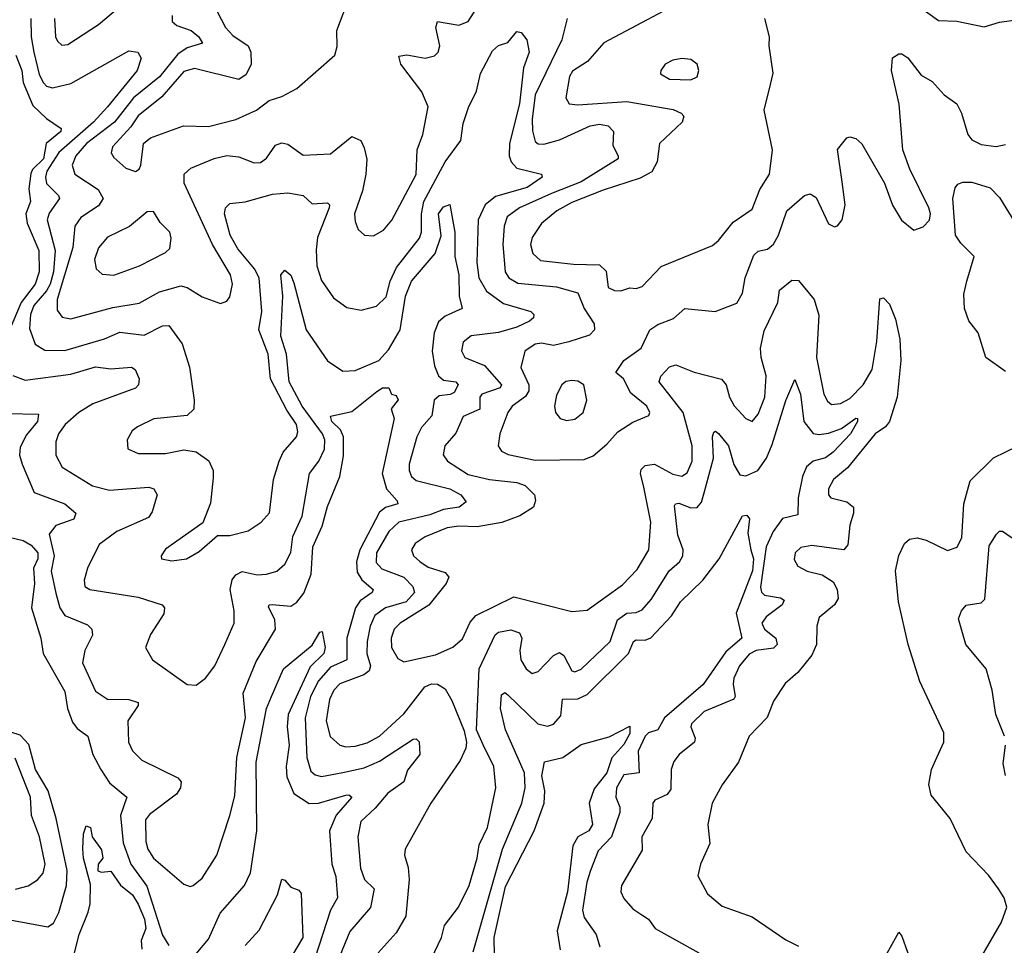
# Model space of a CAD drawing. Extents: x 1443846 to 1577407, y 839182 to 927291.
# Tile 487 of 535: x 1560937 to 1564161, y 884290 to 887321. Entities that reach past the tile are written whole.
import ezdxf

# ---------------------------------------------------------------- set-up
doc = ezdxf.new("R2010")
doc.units = 0

msp = doc.modelspace()

# ---------------------------------------------------------------- linework, layer by layer
at = {"layer": '0CON20XD'}
for points in [[(1561051, 887325), (1561054.6, 887265), (1561060.5, 887250.5), (1561075, 887237.5), (1561095, 887240), (1561195, 887304.6), (1561305, 887398.8)], [(1563150, 887405), (1562850, 887245), (1562795.7, 887184.3), (1562747.2, 887152.8), (1562737.5, 887135), (1562725.6, 887065), (1562736.2, 887045), (1562765, 887041.6), (1562925, 887052.7), (1563076.4, 887026.4), (1563103.1, 887015), (1563111.1, 887005), (1563105.6, 886985), (1563031.8, 886915), (1563023.8, 886855), (1563007.2, 886822.8), (1562968.3, 886801.7), (1562847.1, 886762.9), (1562745, 886722.7), (1562695.3, 886695), (1562645, 886653.8), (1562615, 886608.1), (1562610, 886585), (1562616.9, 886555), (1562642.7, 886532.7), (1562750.5, 886520.5), (1562835, 886518.6), (1562857.7, 886497.7), (1562863.9, 886443.9), (1562885, 886433.8), (1562905, 886433.2), (1562935, 886443.1), (1562955, 886440.6), (1562975, 886446.7), (1563037.7, 886512.3), (1563205, 886581.9), (1563225, 886597.5), (1563272.8, 886657.3), (1563335, 886700.6), (1563360.9, 886765), (1563392.5, 886815), (1563401.5, 886895), (1563374.7, 887025), (1563395, 887108.8), (1563404.5, 887145.5), (1563390.9, 887235), (1563392.3, 887265), (1563377.1, 887325)], [(1561436.7, 887335), (1561436.8, 887315), (1561451.9, 887301.9), (1561498.8, 887285), (1561523.6, 887265), (1561535.5, 887244.5), (1561485, 887228.9), (1561455, 887207.8), (1561395, 887133.8), (1561309.4, 887065), (1561247.1, 886985), (1561156.1, 886915), (1561121, 886875), (1561108.4, 886845), (1561117.7, 886815), (1561194, 886765), (1561210.4, 886735), (1561195, 886711.6), (1561137, 886673), (1561118.1, 886645), (1561110.7, 886575), (1561060, 886405), (1561059.6, 886369.6), (1561076.5, 886346.5), (1561105, 886340.9), (1561242, 886378), (1561327.8, 886392.2), (1561395, 886429.2), (1561465, 886449.6), (1561485, 886444.2), (1561535, 886412.9), (1561595, 886391.9), (1561615, 886399.2), (1561625, 886413.8), (1561633.8, 886455), (1561627.6, 886485), (1561568.3, 886585), (1561475.2, 886785), (1561475.3, 886815), (1561497.5, 886835), (1561573.5, 886866.5), (1561615, 886875.7), (1561655, 886871.8), (1561705, 886852.3), (1561725, 886853.2), (1561745, 886867.3), (1561775, 886910), (1561795, 886918.1), (1561815, 886913.1), (1561865, 886877.7), (1561955, 886881.8), (1562025, 886938.1), (1562054, 886925), (1562065, 886901.2), (1562074.2, 886864.2), (1562070.6, 886815), (1562059.5, 886760.5), (1562033.5, 886685), (1562035, 886660), (1562045, 886633.8), (1562065.7, 886615.7), (1562095, 886612.9), (1562128.6, 886631.4), (1562155, 886664.2), (1562235, 886814.3), (1562238.4, 886895), (1562256.5, 886945), (1562274.1, 887035), (1562253.5, 887085), (1562184.6, 887175), (1562178.3, 887201.7), (1562204.6, 887205.4), (1562265, 887194.8), (1562295, 887202.2), (1562307.1, 887215), (1562312.5, 887235), (1562299.3, 887295), (1562304.6, 887315.4), (1562375, 887302.4), (1562405, 887315.4), (1562432.4, 887357.6)], [(1561569.5, 887375), (1561611.3, 887295), (1561635, 887268.8), (1561684.7, 887235), (1561693.4, 887215), (1561694.7, 887175), (1561679, 887141), (1561655, 887125.3), (1561509.4, 887160.6), (1561475, 887151.1), (1561402, 887068), (1561325, 887005.8), (1561300.5, 886969.5), (1561241.5, 886905), (1561237.1, 886885), (1561245, 886870), (1561285, 886834.2), (1561315.8, 886824.2), (1561328.1, 886831.9), (1561334, 886845), (1561342.5, 886915), (1561365, 886934), (1561473.8, 886973.8), (1561555, 886971.2), (1561645, 886994.4), (1561712, 887025), (1561753.7, 887056.3), (1561795, 887069.2), (1561845, 887095.8), (1561969.2, 887205), (1561976.6, 887233.4), (1561975.4, 887285), (1562008.7, 887371.3)], [(1563882.8, 887362.8), (1563945, 887318.6), (1564005, 887315.6), (1564095, 887297.1), (1564145, 887312.9), (1564224.1, 887324.1)], [(1560973.9, 887325), (1560975.2, 887265), (1560983.6, 887215), (1561001.2, 887141.2), (1561015, 887113.6), (1561025, 887103), (1561045, 887097.5), (1561105, 887111.9), (1561295, 887219.1), (1561324.4, 887214.4), (1561334.4, 887194.4), (1561321.3, 887155), (1561225, 887035.2), (1561178.8, 886985), (1561065, 886886.2), (1561026.3, 886825), (1561021.1, 886805), (1561024.6, 886784.6), (1561064, 886745), (1561067.3, 886735), (1561033.1, 886686.9), (1561027.3, 886665), (1561052.8, 886565), (1561048.2, 886495), (1561037.4, 886455), (1561025, 886432.4), (1560983.1, 886385), (1560972, 886355), (1560969.7, 886309.8), (1560987.9, 886257.9), (1561018.9, 886238.9), (1561085, 886237.7), (1561215, 886275.8), (1561265, 886297.4), (1561345, 886288.1), (1561405, 886317.8), (1561425, 886319.1), (1561469.1, 886259.1), (1561493.3, 886183.3), (1561508.6, 886075), (1561506.9, 886045), (1561485, 886024.7), (1561376.2, 886013.8), (1561322.6, 885987.4), (1561305.7, 885974.3), (1561288.8, 885945), (1561291.2, 885915), (1561325, 885900.6), (1561415, 885900.3), (1561475, 885911.9), (1561515.2, 885905.2), (1561556.5, 885876.5), (1561570.6, 885845), (1561570.5, 885820.5), (1561562, 885738), (1561536.6, 885673.4), (1561415, 885586.9), (1561400, 885565), (1561401.2, 885555), (1561435, 885548.2), (1561483.8, 885555), (1561525, 885579.2), (1561585, 885631.9), (1561625, 885632.2), (1561685, 885646.9), (1561727.5, 885675), (1561755, 885706), (1561768.5, 885815), (1561787.1, 885875), (1561799.4, 885905), (1561842.9, 885955), (1561848.3, 885971.7), (1561843.4, 885995), (1561811.8, 886041.8), (1561758.4, 886145), (1561751.1, 886225), (1561720.6, 886305), (1561729.5, 886365), (1561721.5, 886475), (1561705.4, 886505.4), (1561650.9, 886570.9)], [(1562729.1, 887325), (1562711.9, 887255), (1562624.6, 887075), (1562614.8, 886995.2), (1562616.5, 886956.5), (1562625, 886921.5), (1562635, 886914.1), (1562653.2, 886913.2), (1562705, 886927.5), (1562805, 886973), (1562835, 886978.3), (1562863.5, 886973.5), (1562881.5, 886955), (1562878.7, 886908.7), (1562896.9, 886875), (1562896.4, 886865), (1562775, 886790.3), (1562678.8, 886751.2), (1562573.9, 886705), (1562533.6, 886675), (1562522.9, 886645), (1562519, 886585), (1562526.7, 886495), (1562539.1, 886475), (1562568, 886458), (1562695, 886446.3), (1562765, 886426.7), (1562784.8, 886374.8), (1562817.5, 886325), (1562818.8, 886305), (1562802.2, 886287.8), (1562735, 886265.8), (1562685, 886253.9), (1562645, 886261.4), (1562625, 886258.8), (1562590.5, 886235), (1562577.6, 886182.4), (1562604.4, 886125), (1562604.1, 886105), (1562592.9, 886087.1), (1562549.6, 886055), (1562535.3, 886035), (1562508.9, 885965), (1562503.6, 885925), (1562515, 885907.8), (1562536.8, 885896.8), (1562625, 885878.9), (1562785, 885880.8), (1562815, 885892.9), (1562859.5, 885930.5), (1562895, 885970.8), (1562945, 886002.7), (1562996.7, 886025), (1563000, 886035), (1562990.6, 886055), (1562938, 886098), (1562914.4, 886144.4), (1562888.5, 886165), (1562915.4, 886205), (1562971.8, 886245), (1563000, 886305), (1563026.9, 886323.1), (1563077.9, 886342.1), (1563115, 886374.6), (1563214.6, 886365.4), (1563285, 886392.9), (1563303.8, 886425), (1563312.2, 886475), (1563340.2, 886549.8), (1563355, 886562.7), (1563385, 886569.2), (1563405, 886585.5), (1563421.6, 886615), (1563448.6, 886695), (1563506.2, 886745), (1563525, 886750.6), (1563545, 886738.6), (1563585, 886652), (1563605, 886642), (1563615, 886645.8), (1563629.5, 886665), (1563640, 886715), (1563630.1, 886790.1), (1563614.6, 886895.4), (1563645, 886934.2), (1563655, 886937.5), (1563675, 886931.9), (1563693.9, 886913.9), (1563768.5, 886785), (1563795, 886713.8), (1563824.3, 886664.3), (1563865, 886632), (1563895, 886642.7), (1563916.1, 886663.9), (1563918.9, 886685), (1563913.5, 886705), (1563851.7, 886831.7), (1563828.4, 886895), (1563816.1, 887043.9), (1563791.2, 887155), (1563794.4, 887195.6), (1563815, 887209.2), (1563825, 887209.2), (1563845, 887195.8), (1563888.8, 887138.8), (1563925, 887118.5), (1563964.3, 887074.3), (1564005.5, 887045), (1564020.9, 887015), (1564041.5, 886945), (1564055, 886927.5), (1564085, 886912), (1564134.6, 886905.4), (1564165, 886912.5)], [(1561650.9, 886570.9), (1561626.7, 886615), (1561607.3, 886685), (1561611.4, 886705), (1561625, 886718.6), (1561675, 886724.6), (1561765, 886749.6), (1561815, 886753.5), (1561865, 886745.5), (1561895, 886718), (1561945, 886720.6), (1561951.4, 886715), (1561950.4, 886705), (1561912.4, 886607.6), (1561907.3, 886567.3), (1561909.5, 886515), (1561925, 886466.9), (1561965, 886409.5), (1562008.3, 886378.3), (1562055, 886369.2), (1562105, 886383.1), (1562137.1, 886412.9), (1562150, 886465), (1562170.3, 886509.7), (1562245.6, 886605), (1562252.4, 886625), (1562252.9, 886685), (1562260.3, 886725), (1562330, 886855), (1562381.5, 886925), (1562389.5, 886980.5), (1562406.3, 887033.7), (1562432.9, 887087.1), (1562445.5, 887145), (1562485, 887219.4), (1562505, 887236.7), (1562535, 887245.7), (1562565, 887282.5), (1562579.3, 887279.3), (1562597.8, 887255), (1562604.7, 887214.7), (1562586.7, 887163.3), (1562573.3, 887045), (1562541.3, 886915), (1562540, 886875), (1562546.7, 886855), (1562564.5, 886834.5), (1562645.4, 886815.4), (1562648.1, 886805), (1562598.3, 886771.7), (1562495, 886741.9), (1562461.5, 886715), (1562438.5, 886665), (1562434.3, 886525.7), (1562440.8, 886475), (1562465, 886431.8), (1562521.1, 886391.1), (1562610.8, 886365), (1562620, 886355), (1562619.4, 886345), (1562606.6, 886333.4), (1562565, 886313.7), (1562505, 886296.7), (1562415, 886285.9), (1562388.9, 886265), (1562383.4, 886236.6), (1562394.5, 886215), (1562458.4, 886188.4), (1562514.1, 886125), (1562510, 886115), (1562450.4, 886095), (1562443.8, 886085), (1562443.3, 886045), (1562388.8, 886021.2), (1562365, 885967.1), (1562328.8, 885925), (1562323.8, 885896.2), (1562337.3, 885875), (1562405, 885832), (1562475.2, 885814.8), (1562565, 885805.6), (1562592.2, 885795), (1562622.5, 885765), (1562625.9, 885745.9), (1562619.1, 885725), (1562575, 885696.1), (1562515.8, 885674.2), (1562435, 885660.2), (1562375, 885662.2), (1562336.6, 885656.6), (1562265, 885627.6), (1562231.8, 885605), (1562220.4, 885585), (1562226.2, 885565), (1562247, 885547), (1562275, 885528.3), (1562330.1, 885510.1), (1562341.9, 885495), (1562333.9, 885475), (1562276.7, 885403.3), (1562182.3, 885345), (1562163.6, 885325), (1562153.7, 885295), (1562154.7, 885265), (1562175, 885229.1), (1562195, 885217.9), (1562298.9, 885241.1), (1562355, 885266.2), (1562386.4, 885293.6), (1562412.2, 885347.8), (1562430.6, 885369.4), (1562555, 885430.5), (1562745, 885382.9), (1562795, 885387.5), (1562910.3, 885469.7), (1562959.2, 885520.8), (1562997.2, 885585), (1563003.9, 885675), (1562980.1, 885789.9), (1562969.2, 885835), (1562971.9, 885848.1), (1562985, 885861.3), (1563015, 885864.8), (1563075, 885832.9), (1563105, 885826.5), (1563122.8, 885837.2), (1563138.8, 885875), (1563139.1, 885925), (1563109, 886035), (1563030.3, 886135), (1563036.6, 886153.4), (1563065, 886183.6), (1563085, 886190.6), (1563145, 886166.6), (1563235, 886143.6), (1563250.4, 886125), (1563260.8, 886085), (1563276.2, 886056.2), (1563315, 886014.6), (1563335, 886005.4), (1563355, 886029.1), (1563376.6, 886085), (1563381.6, 886155), (1563364.8, 886215), (1563362.6, 886245), (1563375, 886301.9), (1563419.3, 886395), (1563424.4, 886435), (1563465, 886468), (1563486.6, 886466.6), (1563538.7, 886405), (1563553.2, 886353.2), (1563545.5, 886215), (1563570.2, 886095), (1563581.5, 886071.5), (1563595, 886060.9), (1563625, 886064), (1563655, 886080.8), (1563698.4, 886125), (1563728.2, 886175), (1563743.2, 886266.8), (1563753, 886407), (1563765, 886410), (1563785, 886389.2), (1563805, 886340), (1563819.2, 886275), (1563822.4, 886205), (1563810.2, 886085), (1563784.8, 886005), (1563771.9, 885988.1), (1563737.5, 885965), (1563647, 885853), (1563601.8, 885815), (1563585.5, 885785), (1563585.6, 885765), (1563592.5, 885755), (1563645, 885741.8), (1563666.7, 885725), (1563667.5, 885705), (1563655.3, 885665.3), (1563648.4, 885601.6), (1563635.4, 885584.6), (1563531.1, 885598.9), (1563495, 885592.5), (1563475.7, 885575), (1563473.2, 885553.2), (1563485, 885531.4), (1563515, 885514.6), (1563565, 885503.2), (1563600.1, 885480.1), (1563613.1, 885455), (1563617.2, 885425), (1563605.2, 885404.8), (1563555, 885363.3), (1563546.9, 885335), (1563546.2, 885275), (1563530.6, 885239.4), (1563485, 885182.9), (1563443.5, 885146.5), (1563405, 885088.8), (1563384.3, 885035.7), (1563325.5, 884974.5), (1563290.6, 884889.4), (1563237.1, 884815), (1563204.5, 884755), (1563190, 884685), (1563196.4, 884623.6), (1563165.8, 884555), (1563157.7, 884517.7), (1563188.7, 884458.7), (1563237.5, 884417.5), (1563335, 884383.1), (1563445, 884308), (1563487, 884287)], [(1560925, 887204.5), (1560944.6, 887155), (1560948.9, 887115), (1560979.7, 887039.7), (1561025, 886997.1), (1561072.5, 886965), (1561072, 886955), (1561023.8, 886915), (1561014.7, 886865), (1560979.6, 886830.4), (1560973.3, 886816.7), (1560967.2, 886767.2), (1560972.2, 886725), (1560957.5, 886685), (1560961.2, 886655), (1560999.8, 886565), (1561001.2, 886495), (1560987.9, 886455), (1560941.6, 886395), (1560878.7, 886245)], [(1563135, 887123.5), (1563155, 887134.2), (1563160.6, 887155), (1563155.6, 887175.6), (1563135, 887190), (1563105, 887194.3), (1563075, 887188.6), (1563050, 887175), (1563036, 887155), (1563035, 887143.8), (1563065, 887125.8), (1563135, 887123.5)], [(1564165, 886169.1), (1564100.5, 886215), (1564075.3, 886295), (1564044.5, 886335), (1564030.6, 886375), (1564028.3, 886421.7), (1564038.6, 886465), (1564061.9, 886545), (1564018.7, 886588.7), (1564001.5, 886615), (1563992, 886735), (1563999.8, 886770.2), (1564008.3, 886781.7), (1564025, 886789.2), (1564055, 886788.9), (1564115, 886770.5), (1564145, 886738.5), (1564195, 886656.5)], [(1560915, 886156.1), (1560955, 886140.8), (1561105, 886159.7), (1561185, 886184.3), (1561235, 886177.7), (1561303, 886183), (1561315.7, 886175), (1561328.1, 886145), (1561325.7, 886125), (1561316, 886114), (1561176.7, 886063.3), (1561130.3, 886035), (1561086.4, 885995), (1561064.7, 885965), (1561055, 885938.8), (1561055.3, 885895.3), (1561075.8, 885855.8), (1561175, 885794.1), (1561230.7, 885780.7), (1561359.8, 885789.8), (1561375.8, 885785), (1561386.7, 885765), (1561371.2, 885708.8), (1561359, 885691), (1561255, 885645.3), (1561197.7, 885602.3), (1561159.6, 885525), (1561148.5, 885485), (1561150, 885465), (1561166.7, 885455), (1561325, 885429.7), (1561403.3, 885405), (1561411.2, 885395), (1561409.2, 885375), (1561365, 885308), (1561348.5, 885265), (1561372, 885225), (1561485, 885144), (1561515, 885142), (1561545.8, 885165), (1561575.6, 885205), (1561609.1, 885275), (1561639.1, 885345), (1561639.2, 885385), (1561625.9, 885455), (1561633, 885487), (1561645, 885502.9), (1561665, 885513.3), (1561715, 885503.1), (1561745, 885505.3), (1561778.6, 885515), (1561805, 885537.8), (1561824.4, 885575.6), (1561831.3, 885628.6), (1561861.9, 885695), (1561885.5, 885834.5), (1561917, 885875), (1561935.4, 885914.6), (1561936.4, 885945), (1561928.9, 885965), (1561861.6, 886055), (1561819.5, 886135), (1561810.3, 886225), (1561791.7, 886285), (1561798.2, 886415), (1561792.5, 886485), (1561805, 886500.6), (1561825, 886484.4), (1561835, 886459.2), (1561874.7, 886305), (1561945, 886203.8), (1561995, 886170), (1562035, 886172.1), (1562113.2, 886205), (1562145, 886239.2), (1562182.7, 886305), (1562199.9, 886415), (1562220.4, 886465), (1562297.8, 886555), (1562316.9, 886613.1), (1562308.2, 886685), (1562325, 886708.5), (1562345.6, 886715.6), (1562361.6, 886625), (1562362.3, 886545), (1562374.5, 886485), (1562375.6, 886415.6), (1562386.2, 886375), (1562329.6, 886350.4), (1562308.6, 886331.4), (1562293.7, 886295), (1562287.1, 886235), (1562295, 886187.8), (1562307.9, 886155), (1562325, 886140.7), (1562364.7, 886134.7), (1562373.2, 886125), (1562359.8, 886100.2), (1562346.3, 886093.7), (1562310.6, 886089.4), (1562293.7, 886075), (1562286.9, 886023.1), (1562253, 885985), (1562237.9, 885955), (1562212.6, 885865), (1562212, 885845), (1562219.7, 885825), (1562235, 885811.6), (1562345, 885784.3), (1562381.8, 885765), (1562398.5, 885741.5), (1562375.7, 885725), (1562325, 885717.1), (1562280.3, 885699.7), (1562178.2, 885675), (1562146.1, 885645), (1562105.2, 885575), (1562103.7, 885543.7), (1562122.6, 885522.6), (1562195.3, 885495), (1562224.8, 885464.8), (1562229.2, 885445), (1562202.1, 885415), (1562135, 885394.5), (1562100.4, 885369.6), (1562084.5, 885335), (1562075.1, 885284.8), (1562074.2, 885245), (1562085.2, 885205), (1562081.8, 885188.2), (1562064.4, 885175.6), (1561985, 885146), (1561965.2, 885125), (1561951.7, 885095), (1561940.2, 885025), (1561953.9, 884973.9), (1561985, 884944.7), (1562005, 884939.4), (1562035, 884942.3), (1562075, 884952.4), (1562115.3, 884975), (1562195, 885047.5), (1562263.8, 885136.2), (1562285, 885145.7), (1562305, 885144.7), (1562329.6, 885129.6), (1562351.5, 885091.5), (1562392.3, 884992.3), (1562400, 884955), (1562398, 884935), (1562379.2, 884895), (1562283.1, 884755), (1562198.9, 884605), (1562196.5, 884585), (1562208.8, 884545), (1562212, 884505), (1562201.5, 884385), (1562169.9, 884330.1), (1562111.1, 884265)], [(1561245, 886484.1), (1561329.2, 886515), (1561415, 886558.9), (1561428.7, 886571.3), (1561432.7, 886605), (1561428.5, 886625), (1561397.1, 886657.1), (1561375, 886692.5), (1561355, 886691.4), (1561296.5, 886643.5), (1561225, 886608.2), (1561195, 886573.5), (1561181.8, 886535), (1561187.5, 886505), (1561207.2, 886487.2), (1561245, 886484.1)], [(1562285, 884246.9), (1562317.7, 884315), (1562328.5, 884355), (1562373.8, 884415), (1562409.2, 884485), (1562435.3, 884575), (1562441, 884619), (1562468.6, 884675), (1562496, 884805), (1562489.2, 884875), (1562455, 884946.7), (1562432.9, 884995), (1562442, 885195), (1562493.7, 885306.3), (1562505.2, 885314.8), (1562545, 885322.8), (1562573.2, 885313.2), (1562581.5, 885295), (1562574.7, 885255), (1562578.2, 885225), (1562595, 885195.6), (1562615, 885180), (1562635, 885186.5), (1562685, 885238.2), (1562705, 885248.5), (1562718.7, 885238.7), (1562745, 885188.5), (1562755, 885185.5), (1562775, 885194), (1562870.8, 885285), (1562894.4, 885355.6), (1562925, 885377.4), (1562955, 885379.8), (1562975, 885388.4), (1563005, 885421.8), (1563063.9, 885516.1), (1563097.1, 885545), (1563108.2, 885565), (1563109.4, 885585), (1563092.4, 885632.4), (1563081.3, 885728.7), (1563084.4, 885735.6), (1563095, 885737.6), (1563135, 885722.2), (1563155, 885723.8), (1563169.4, 885740.6), (1563178.1, 885771.9), (1563208.4, 885885), (1563205.5, 885955), (1563210.2, 885969.8), (1563215, 885972.9), (1563225, 885965.5), (1563258, 885925), (1563275, 885864.4), (1563295, 885830.8), (1563315, 885827.5), (1563354, 885845), (1563381.9, 885885), (1563400.6, 885929.4), (1563445, 886074.3), (1563475, 886142.5), (1563493.9, 886095), (1563504.7, 886004.7), (1563535, 885966.2), (1563555, 885962.2), (1563585, 885967.3), (1563627.5, 885982.5), (1563675, 886015.4), (1563680, 886015), (1563680, 886005), (1563656.7, 885965), (1563600.7, 885905), (1563575, 885886.4), (1563535, 885874.8), (1563513.2, 885856.8), (1563499.8, 885825), (1563486.3, 885755), (1563485, 885699.2), (1563435, 885687.7), (1563404.4, 885645)], [(1562727.9, 886007.9), (1562755, 886012.5), (1562781.5, 886035), (1562793.5, 886075), (1562784.3, 886125), (1562765, 886137.5), (1562745, 886139.5), (1562725, 886135.5), (1562711.9, 886125), (1562695, 886091.2), (1562687.8, 886055), (1562691.9, 886035), (1562706.2, 886015), (1562727.9, 886007.9)], [(1560895, 886031.6), (1560998.8, 886028.8), (1560995.3, 886005), (1560958.9, 885961.1), (1560939, 885921), (1560936.8, 885895), (1560944.8, 885864.8), (1560985, 885772.9), (1561085, 885735.8), (1561120.4, 885705), (1561114.6, 885685.4), (1561055.9, 885664.1), (1561033.4, 885636.6), (1561049.8, 885565), (1561040.6, 885515), (1561055, 885442.5), (1561068.1, 885395), (1561085, 885370), (1561158.9, 885338.9), (1561173.5, 885325), (1561175.5, 885305), (1561150.8, 885255), (1561143.1, 885215), (1561185, 885122.2), (1561225, 885095.4), (1561295, 885094.2), (1561325.5, 885085), (1561324.6, 885075), (1561291.2, 885025), (1561293.9, 884955), (1561306.5, 884926.5), (1561336.5, 884896.5), (1561455, 884838.2), (1561465.9, 884825), (1561463.5, 884805), (1561450.6, 884785), (1561362.4, 884717.6), (1561349.5, 884700.5), (1561350.1, 884630.1), (1561356.8, 884605), (1561375.2, 884575.2), (1561475, 884490), (1561495, 884482), (1561505, 884485.8), (1561535, 884510), (1561582.7, 884585), (1561625.4, 884715), (1561641.2, 884778.8), (1561648, 884905), (1561675.9, 885035), (1561668.9, 885115), (1561710.9, 885219.1), (1561774.2, 885325), (1561772.9, 885355), (1561751.5, 885398.5), (1561754.3, 885405), (1561764.1, 885405.9), (1561825, 885400.3), (1561845, 885413.4), (1561867, 885443), (1561891.5, 885505), (1561896.8, 885595), (1561927.5, 885662.5), (1561945, 885726.9), (1561985.2, 885824.8), (1561997.5, 885892.5), (1561997.1, 885955), (1561987.4, 885977.4), (1561959.5, 886005), (1561955, 886022.5), (1562025, 886038.2), (1562106.9, 886103.1), (1562125, 886115.4), (1562145.8, 886115.8), (1562154, 886094), (1562170, 886090), (1562176.1, 886076.1), (1562153.6, 886046.4), (1562163.1, 886015), (1562124.2, 885835), (1562138.4, 885785), (1562173.5, 885745), (1562175.6, 885735), (1562135, 885723.2), (1562115, 885708.4), (1562050.7, 885585), (1562039.5, 885545), (1562041.8, 885511.8), (1562056.9, 885486.9), (1562093.9, 885455), (1562091.5, 885445), (1562052.3, 885417.7), (1562036.8, 885395), (1562007.9, 885295), (1562008.4, 885225), (1561955, 885200), (1561915, 885155.6), (1561889.7, 885105), (1561872, 885035), (1561877.3, 884905), (1561890.1, 884860.1), (1561905, 884847.5), (1561925, 884843), (1561995.2, 884855.2), (1562065, 884871.2), (1562115, 884893.1), (1562225, 884964.5), (1562235.4, 884965.4), (1562245, 884956.2), (1562247.6, 884915), (1562206.3, 884863.7), (1562194.8, 884825), (1562141.9, 884788.1), (1562101.5, 884738.5), (1562054.1, 884695), (1562043.7, 884645), (1562052.4, 884542.4), (1562066.1, 884505), (1562097.5, 884475), (1562086.2, 884413.8), (1562017.5, 884335), (1561985, 884255.7)], [(1564075, 884233.3), (1564152, 884365), (1564168.8, 884415), (1564160, 884445), (1564142, 884475), (1564109.3, 884519.3), (1564035.7, 884595.7), (1563984, 884705), (1563920.9, 884780.9), (1563914.2, 884815.8), (1563922.5, 884865), (1563935.7, 884895), (1563962.5, 884955), (1563962.5, 884985), (1563883.7, 885153.7), (1563845.6, 885275), (1563814.4, 885415), (1563804.1, 885515.9), (1563815, 885566.2), (1563834.5, 885605), (1563850, 885620), (1563875, 885624.4), (1563905, 885616.4), (1563975, 885582.9), (1564006.7, 885593.3), (1564021.5, 885625), (1564028.2, 885735), (1564048.8, 885811.2), (1564125, 885885.8), (1564205.7, 885925.7)], [(1562422.1, 884267.9), (1562517.7, 884605), (1562581.3, 884755), (1562591.9, 884805), (1562589.7, 884855), (1562527.7, 884995), (1562511.7, 885065), (1562515, 885110), (1562525, 885117.1), (1562535, 885110), (1562633.6, 885015), (1562665, 885006.9), (1562685, 885013.5), (1562708.5, 885041.5), (1562714.8, 885095.2), (1562765, 885096.8), (1562795, 885111.1), (1562930.8, 885245), (1562946.8, 885285), (1562955, 885290.5), (1562985, 885288.9), (1563003.2, 885296.8), (1563071.3, 885368.7), (1563100.3, 885415), (1563174.2, 885485), (1563226.7, 885555), (1563304.1, 885695.9), (1563318.2, 885698.2), (1563326.2, 885686.2), (1563321.1, 885638.9), (1563330.4, 885585), (1563339.7, 885555), (1563335.9, 885515.9), (1563282.8, 885377.2), (1563301.1, 885295), (1563249.4, 885250.6), (1563175, 885143.9), (1563047.8, 885035), (1563026.8, 884995), (1562996.4, 884985), (1562985, 884974.1), (1562961.5, 884925), (1562965.3, 884855), (1562915, 884847.8), (1562891.4, 884805), (1562889.2, 884775), (1562902.2, 884742.2), (1562902.5, 884725), (1562874.9, 884645.1), (1562831.3, 884598.7), (1562805.5, 884534.5), (1562793.8, 884496.2), (1562780, 884405), (1562785, 884380.6), (1562824.6, 884325), (1562836.2, 884285)], [(1563404.4, 885645), (1563380.9, 885595), (1563362.3, 885462.3), (1563365.6, 885445.6), (1563375.9, 885435.9), (1563428.1, 885428.1), (1563439.5, 885419.5), (1563433.3, 885405), (1563380.9, 885365), (1563367.3, 885345), (1563376, 885325), (1563413.3, 885295), (1563416.7, 885275), (1563405, 885262.6), (1563348.6, 885255), (1563325, 885243.5), (1563294.3, 885205), (1563275.7, 885165), (1563272.9, 885145), (1563279.4, 885105), (1563274.8, 885095.2), (1563178.5, 885055), (1563136.2, 885015), (1563134.7, 885004.7), (1563148.5, 884968.5), (1563146.6, 884955), (1563096.4, 884915), (1563078.5, 884891.5), (1563069.6, 884865), (1563069.2, 884800.8), (1563056.7, 884783.3), (1563017.1, 884765), (1563009.6, 884755), (1563008.2, 884705), (1562973.9, 884645), (1562975, 884601.2), (1562907.9, 884485), (1562905.5, 884465), (1562915, 884442.9), (1562945, 884409.1), (1562977.8, 884387.8), (1562995.6, 884375), (1563018.1, 884345), (1563160.8, 884265)], [(1564161.8, 884975), (1564132.6, 885045), (1564121.2, 885125), (1564101.1, 885195), (1564034.7, 885274.7), (1564011.3, 885358.7), (1564020.8, 885385), (1564036.4, 885403.6), (1564085, 885411.1), (1564096.9, 885423.1), (1564111.7, 885598.3), (1564135, 885635.8), (1564145, 885645.6), (1564154.5, 885645.5), (1564275, 885563.3)], [(1560875, 885632.5), (1560948, 885615), (1560975, 885600), (1560996.7, 885575), (1560996.9, 885555), (1560982.5, 885525), (1560985.7, 885475), (1560976, 885395), (1561006.4, 885295), (1561014.2, 885245), (1561085, 885121.1), (1561093.8, 885065), (1561110, 885020), (1561125, 884999.6), (1561160, 884975), (1561177.1, 884915), (1561203.3, 884865), (1561231.3, 884821.3), (1561288.2, 884775), (1561267.1, 884715), (1561276.2, 884625), (1561301.2, 884555), (1561353, 884483), (1561405, 884322.5), (1561425, 884289.1)], [(1561515, 884261.5), (1561555, 884309.5), (1561593.9, 884395), (1561673.2, 884485), (1561692.8, 884527.2), (1561714, 884665), (1561711, 884889), (1561744.8, 885065.2), (1561761.3, 885105), (1561800.6, 885195), (1561895, 885273.1), (1561920, 885315), (1561927.5, 885317.5), (1561937.5, 885265), (1561932.5, 885245), (1561888.6, 885201.4), (1561816.2, 885045), (1561813.1, 885005), (1561819.2, 884945), (1561809.4, 884875), (1561811.3, 884841.3), (1561835, 884786.7), (1561885, 884754.2), (1561915, 884754.7), (1562005, 884781.4), (1562015, 884782.5), (1562024.5, 884775), (1561973.7, 884716.3), (1561951, 884665), (1561958.8, 884555), (1561971.8, 884515), (1561977.6, 884445), (1561954.8, 884405), (1561903.7, 884246.3)], [(1562491.6, 884255), (1562490.6, 884315), (1562527.7, 884482.3), (1562621.9, 884665), (1562653.8, 884755), (1562656.9, 884795), (1562646.2, 884845), (1562655, 884890), (1562715, 884904.6), (1562775, 884947.3), (1562867.4, 884972.6), (1562935, 885007.5), (1562935, 884983.3), (1562915, 884947.5), (1562876.3, 884903.7), (1562859.2, 884855), (1562818.2, 884801.8), (1562801.5, 884755), (1562812.1, 884685), (1562800, 884665), (1562765, 884645.3), (1562748.1, 884615), (1562730.5, 884465), (1562696.8, 884336.8), (1562706.9, 884275)], [(1560845, 884384.2), (1561029.8, 884350.2), (1561047.4, 884362.6), (1561065, 884396.7), (1561090.6, 884485), (1561092.3, 884535), (1561056.4, 884705), (1561030.8, 884795), (1560988.4, 884865), (1560967.1, 884947.1), (1560938.3, 884978.3), (1560907.8, 884987.8)], [(1564165, 884846.2), (1564157.3, 884885), (1564164.6, 884945)], [(1560923.8, 884473.8), (1560965, 884484.6), (1560995, 884504.6), (1561014, 884526), (1561020.6, 884555), (1561002.5, 884645), (1560976.2, 884715), (1560972.1, 884775), (1560922.2, 884902.2)], [(1561114, 884256), (1561131.9, 884325), (1561161.3, 884398.7), (1561167.5, 884425), (1561168.7, 884488.7), (1561146.3, 884575), (1561144.3, 884605.7), (1561145.6, 884654.4), (1561155, 884681.2), (1561168.8, 884675), (1561174.6, 884644.6), (1561205, 884602.5), (1561209.4, 884575), (1561194.4, 884555), (1561193.4, 884533.4), (1561205, 884528.8), (1561235, 884532.5), (1561266.8, 884486.8), (1561306.6, 884455), (1561325, 884424.4), (1561345.5, 884375), (1561350.5, 884345), (1561335.2, 884305), (1561337.3, 884277.3)], [(1561675, 884289.2), (1561720.9, 884339.1), (1561781.1, 884455), (1561795, 884506.2), (1561805, 884503.3), (1561825, 884480), (1561850.7, 884470.7), (1561859.2, 884459.2), (1561864.5, 884315), (1561808.8, 884221.2)], [(1563765.9, 884244.1), (1563815, 884332.5), (1563825, 884320), (1563862.5, 884215)]]:
    msp.add_lwpolyline(points, dxfattribs=at)

doc.saveas('drawing.dxf')
